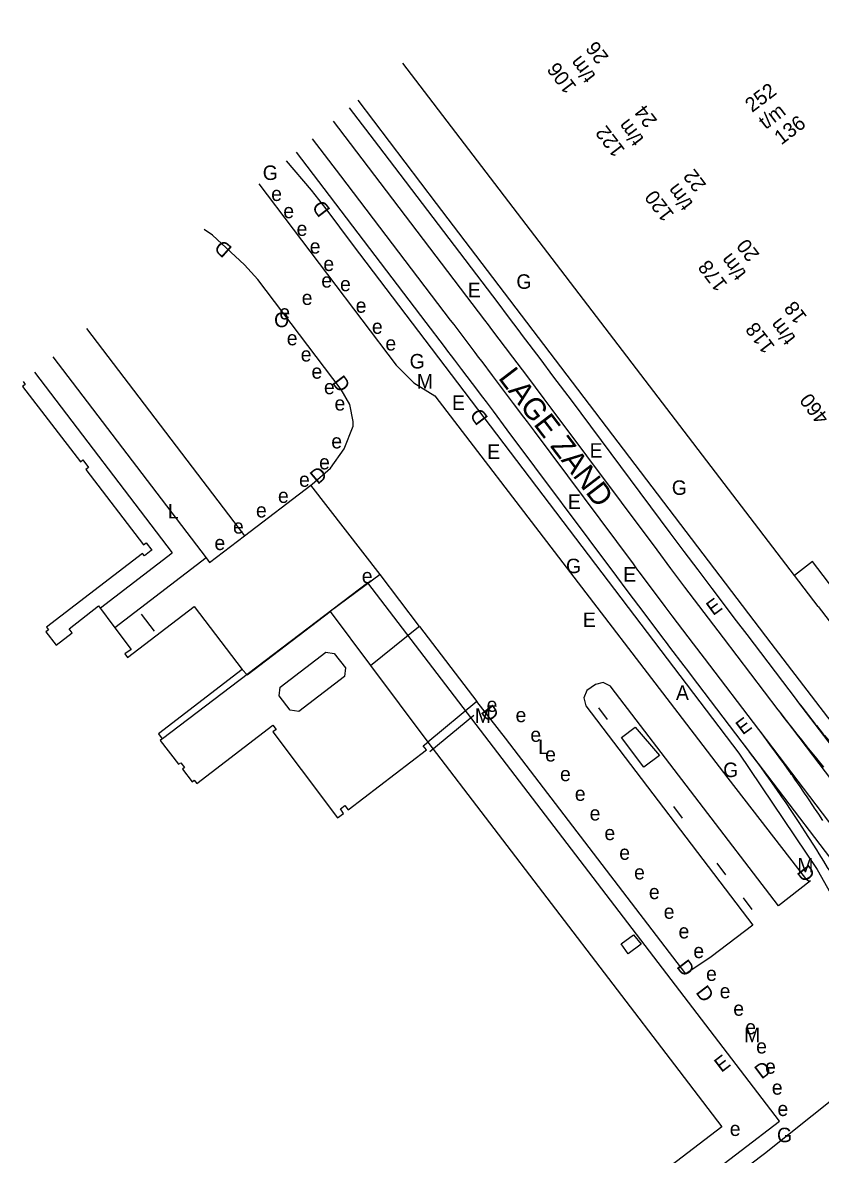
# Model space of a CAD drawing. Extents: x 81617 to 82144, y 454649 to 455150.
# Drawn here: x 81858.4 to 81913.5, y 454969.8 to 455047.9 of the extents above; entities that cross this region are included whole.
import ezdxf

# ---------------------------------------------------------------- set-up
doc = ezdxf.new("R2010")
doc.units = 0
doc.layers.add('B-WE-OG-TOPOGRAFIE-G', color=7, linetype='Continuous')
doc.layers.add('N-OI-KL-VRI_KABELGEUL-G', color=7, linetype='Continuous')

msp = doc.modelspace()

# ---------------------------------------------------------------- linework, layer by layer
at = {"layer": 'B-WE-OG-TOPOGRAFIE-G'}
for p, q in [((81859.25, 455023.752), (81868.762, 455011.286)), ((81883.09, 455009.792), (81878.314, 455015.962)), ((81863.805, 455007.498), (81868.762, 455011.286)), ((81871.094, 455010.948), (81864.804, 455006.12)), ((81913.302, 455007.597), (81911.678, 455009.728)), ((81882.244, 455009.226), (81868.095, 454998.46)), ((81910.646, 454972.096), (81882.244, 455009.226)), ((81879.643, 455007.24), (81882.426, 455003.523)), ((81913.302, 455007.597), (81914.587, 455005.899)), ((81866.613, 455007.069), (81867.506, 455005.895)), ((81885.821, 455006.216), (81889.756, 455001.04)), ((81882.426, 455003.523), (81886.379, 454998.242)), ((81911.796, 455001.166), (81911.888, 455001.045)), ((81889.552, 455000.079), (81886.526, 454997.572)), ((81898.776, 454999.804), (81898.17, 455000.599)), ((81909.301, 454998.983), (81909.216, 454999.095)), ((81903.956, 454993.001), (81903.35, 454993.797)), ((81906.937, 454989.087), (81906.331, 454989.883)), ((81912.769, 454988.673), (81910.577, 454986.955)), ((81908.76, 454986.693), (81908.155, 454987.488)), ((81908.801, 454985.616), (81905.918, 454983.423)), ((81909.611, 454969.854), (81914.596, 454973.843)), ((81859.516, 454933.039), (81910.646, 454972.096))]:
    msp.add_line(p, q, dxfattribs=at)
for points in [[(82030.925, 455069.129), (82004.844, 455049.189), (81975.375, 455026.635), (81959.027, 455014.102), (81957.75, 455015.769), (81953.575, 455012.577), (81954.853, 455010.91), (81943.651, 455002.333), (81942.096, 455004.327), (81925.488, 454991.645), (81917.988, 455001.456), (81919.227, 455002.404), (81912.922, 455010.683), (81911.678, 455009.728), (81884.652, 455045.067)], [(81923.476, 454990.108), (81923.001, 454990.412), (81922.955, 454990.446), (81919.484, 454993.597), (81916.295, 454997.032), (81913.977, 454999.947), (81910.076, 455005.067), (81886.993, 455035.377), (81881.59, 455042.498)], [(81880.962, 455041.971), (81882.978, 455039.331)], [(81879.862, 455041.048), (81881.838, 455038.461), (81890.304, 455027.336), (81890.545, 455027.017), (81890.787, 455026.699), (81892.234, 455024.786), (81893.195, 455023.509), (81894.395, 455021.91), (81894.874, 455021.27), (81902.171, 455011.492), (81903.131, 455010.211), (81904.094, 455008.931), (81905.058, 455007.653), (81906.751, 455005.42), (81910.529, 455000.461), (81910.654, 455000.296)], [(81909.216, 454999.095), (81905.456, 455004.032), (81904.718, 455005.003), (81903.247, 455006.947), (81902.757, 455007.596), (81901.048, 455009.87), (81900.805, 455010.196), (81900.561, 455010.521), (81893.733, 455019.674), (81893.253, 455020.315), (81893.014, 455020.636), (81892.294, 455021.597), (81890.85, 455023.517), (81890.127, 455024.475), (81889.885, 455024.794), (81889.644, 455025.114), (81888.676, 455026.39), (81888.192, 455027.027), (81887.949, 455027.345), (81880.386, 455037.289), (81878.432, 455039.848)], [(81882.979, 455039.331), (81891.205, 455028.522), (81891.931, 455027.566), (81892.655, 455026.608), (81892.897, 455026.289), (81894.102, 455024.691), (81895.063, 455023.411), (81896.263, 455021.808), (81903.08, 455012.672), (81904.039, 455011.392), (81904.999, 455010.114), (81905.962, 455008.837), (81907.651, 455006.607), (81908.377, 455005.653), (81911.796, 455001.166)], [(81876.627, 455038.333), (81878.333, 455036.312), (81879.342, 455035.015), (81881.246, 455032.484)], [(81890.185, 455022.014), (81889.464, 455022.972), (81888.741, 455023.929), (81888.258, 455024.566), (81888.017, 455024.885), (81887.775, 455025.203), (81887.534, 455025.522), (81886.277, 455027.173), (81879.246, 455036.419), (81877.332, 455038.925)], [(81874.722, 455036.735), (81884.198, 455024.243), (81885.411, 455023.019), (81886.866, 455022.114)], [(81873.734, 455012.464), (81878.314, 455015.962), (81878.419, 455016.032), (81879.671, 455017.119), (81880.627, 455018.473), (81881.233, 455020.017), (81881.241, 455020.358), (81881.013, 455021.529), (81880.413, 455022.56), (81874.663, 455030.13), (81873.742, 455031.16), (81871.533, 455033.195), (81870.972, 455033.588)], [(81881.246, 455032.484), (81907.838, 454997.481), (81913.228, 454989.455)], [(81862.839, 455026.764), (81873.734, 455012.464)], [(81860.519, 455024.817), (81871.094, 455010.948)], [(81858.474, 455023.101), (81858.624, 455022.905), (81858.441, 455022.765), (81862.423, 455017.562), (81862.596, 455017.699), (81862.989, 455017.185), (81862.806, 455017.045), (81866.787, 455011.83), (81866.967, 455011.973), (81867.362, 455011.472), (81867.317, 455011.454), (81866.844, 455011.079), (81866.707, 455011.251), (81860.085, 455006.162), (81860.225, 455005.98), (81860.043, 455005.84), (81860.756, 455004.912), (81861.866, 455005.765), (81861.647, 455006.05), (81863.667, 455007.641), (81864.804, 455006.12)], [(81886.866, 455022.114), (81903.93, 454999.868), (81907.067, 454995.748), (81912.431, 454988.833), (81912.632, 454988.67), (81912.769, 454988.673)], [(81908.074, 454998.226), (81904.56, 455002.84), (81904.314, 455003.164), (81904.067, 455003.487), (81903.083, 455004.784), (81902.838, 455005.109), (81902.592, 455005.433), (81901.366, 455007.058), (81900.144, 455008.684), (81899.412, 455009.662), (81891.865, 455019.776), (81890.906, 455021.056), (81890.426, 455021.695), (81890.185, 455022.014)], [(81871.094, 455010.948), (81871.324, 455010.624), (81873.734, 455012.464)], [(81882.426, 455003.523), (81885.752, 455006.175), (81885.821, 455006.216), (81883.09, 455009.792), (81879.643, 455007.24)], [(81864.804, 455006.12), (81865.917, 455004.632), (81865.493, 455004.315), (81865.679, 455004.067), (81870.272, 455007.58), (81873.593, 455003.238)], [(81873.593, 455003.238), (81873.927, 455002.884), (81879.643, 455007.24)], [(81880.629, 455002.768), (81877.479, 455000.357), (81876.89, 455000.436), (81876.124, 455001.437), (81876.203, 455002.026), (81879.348, 455004.433), (81879.937, 455004.354), (81880.708, 455003.357), (81880.629, 455002.768)], [(81873.593, 455003.238), (81867.813, 454998.8), (81868.075, 454998.459), (81867.924, 454998.343), (81869.181, 454996.708), (81869.348, 454996.801), (81869.602, 454996.489), (81869.458, 454996.375), (81870.14, 454995.505), (81870.275, 454995.608), (81870.446, 454995.383), (81875.687, 454999.4), (81875.915, 454999.096), (81875.707, 454998.94), (81877.66, 454996.346), (81880.158, 454993.022), (81880.573, 454993.318), (81880.352, 454993.627), (81880.67, 454993.854), (81880.897, 454993.566), (81886.3, 454997.696), (81886.064, 454997.981), (81886.379, 454998.242)], [(81910.577, 454986.955), (81899.031, 455002.033), (81898.974, 455002.103), (81898.484, 455002.353), (81897.95, 455002.219), (81897.36, 455001.794), (81897.137, 455001.28), (81897.292, 455000.729), (81908.801, 454985.616)], [(81905.918, 454983.423), (81904.191, 454982.247), (81891.736, 454998.517), (81889.756, 455001.04), (81886.379, 454998.242)], [(81911.888, 455001.045), (81917.627, 454993.511), (81917.781, 454993.31), (81918.165, 454992.804), (81918.241, 454992.702), (81918.395, 454992.499), (81918.624, 454992.192), (81918.928, 454991.78), (81919.229, 454991.364), (81919.453, 454991.049), (81919.526, 454990.943), (81919.6, 454990.838), (81919.673, 454990.731), (81919.738, 454990.638), (81919.746, 454990.625), (81919.891, 454990.411), (81920.035, 454990.195), (81920.177, 454989.978), (81920.386, 454989.65), (81920.524, 454989.429), (81920.559, 454989.371)], [(81911.888, 455001.045), (81912.179, 455000.666), (81912.642, 455000.07), (81913.032, 454999.576), (81913.111, 454999.478), (81913.189, 454999.379), (81913.662, 454998.791), (81913.742, 454998.694), (81913.901, 454998.498), (81914.22, 454998.11), (81914.542, 454997.722), (81914.623, 454997.626), (81914.703, 454997.529), (81915.109, 454997.048), (81915.273, 454996.857), (81915.354, 454996.761)], [(81910.654, 455000.296), (81916.486, 454992.642)], [(81910.654, 455000.296), (81910.809, 455000.093), (81911.121, 454999.688), (81911.434, 454999.285), (81911.829, 454998.784), (81912.147, 454998.384), (81912.628, 454997.788), (81912.871, 454997.491), (81913.195, 454997.097), (81913.686, 454996.509)], [(81900.695, 454999.261), (81902.353, 454997.318), (81901.282, 454996.502), (81899.751, 454998.543), (81900.695, 454999.261)], [(81914.914, 454991.614), (81909.301, 454998.983)], [(81913.621, 454992.831), (81913.342, 454993.259), (81913.132, 454993.579), (81913.061, 454993.685), (81912.991, 454993.792), (81912.636, 454994.322), (81912.493, 454994.534), (81912.421, 454994.639), (81912.278, 454994.851), (81912.061, 454995.166), (81911.989, 454995.272), (81911.698, 454995.691), (81911.551, 454995.9), (81911.478, 454996.005), (81911.404, 454996.109), (81911.331, 454996.214), (81910.961, 454996.734), (81910.886, 454996.837), (81910.737, 454997.045), (81910.437, 454997.458), (81909.983, 454998.075), (81909.754, 454998.382), (81909.301, 454998.983)], [(81886.379, 454998.242), (81903.394, 454975.978), (81906.664, 454971.698), (81883.781, 454954.209)], [(81914.558, 454988.551), (81914.46, 454988.726), (81914.21, 454989.16), (81914.057, 454989.42), (81913.954, 454989.593), (81913.694, 454990.024), (81913.376, 454990.54), (81913.215, 454990.798), (81912.96, 454991.203), (81912.417, 454992.051), (81912.004, 454992.683), (81911.586, 454993.312), (81911.446, 454993.521), (81911.092, 454994.042), (81910.808, 454994.457), (81910.449, 454994.973), (81910.013, 454995.591), (81909.721, 454996), (81909.278, 454996.612), (81909.055, 454996.916), (81908.605, 454997.523), (81908.529, 454997.623), (81908.378, 454997.825), (81908.074, 454998.226)], [(81917.098, 454986.687), (81917.089, 454986.698), (81916.999, 454986.793), (81916.933, 454986.865), (81916.844, 454986.96), (81916.669, 454987.153), (81916.496, 454987.346), (81916.325, 454987.541), (81916.092, 454987.811), (81915.864, 454988.082), (81915.699, 454988.28), (81915.455, 454988.579), (81915.134, 454988.98), (81915.055, 454989.081), (81914.975, 454989.181), (81914.818, 454989.383), (81914.739, 454989.483), (81914.427, 454989.887), (81913.81, 454990.694), (81908.074, 454998.226)], [(81913.228, 454989.455), (81914.369, 454987.462), (81914.945, 454986.304), (81915.753, 454984.345)], [(81901.092, 454984.299), (81900.195, 454983.64), (81899.728, 454984.317), (81900.578, 454984.937), (81901.092, 454984.299)], [(81860.336, 454932.309), (81879.668, 454947.077), (81902.238, 454964.298), (81909.611, 454969.854)]]:
    msp.add_lwpolyline(points, dxfattribs=at)
at = {"layer": 'N-OI-KL-VRI_KABELGEUL-G'}
msp.add_open_spline([(81966.954, 454994.044), (81954.516, 454984.42), (81942.079, 454974.796), (81941.008, 454974.125), (81939.937, 454973.455), (81933.631, 454968.575), (81927.325, 454963.696), (81926.798, 454963.288), (81926.621, 454962.646), (81926.355, 454961.682), (81926.09, 454960.718), (81925.901, 454960.035), (81925.325, 454959.623), (81922.434, 454957.557), (81919.543, 454955.49), (81917.87, 454954.23), (81916.197, 454952.97), (81913.406, 454950.849), (81910.615, 454948.728), (81908.564, 454947.145), (81906.513, 454945.562), (81905.944, 454945.123), (81905.225, 454945.147), (81904.815, 454945.16), (81904.405, 454945.174), (81903.693, 454945.197), (81903.126, 454944.765), (81893.683, 454937.565), (81884.239, 454930.365), (81883.469, 454929.731), (81882.698, 454929.096), (81879.285, 454926.178), (81875.872, 454923.259), (81872.421, 454920.321), (81868.97, 454917.382), (81867.082, 454915.724), (81865.195, 454914.067), (81863.45, 454912.271), (81861.704, 454910.475), (81860.838, 454909.482), (81859.972, 454908.49), (81859.86, 454908.361), (81859.97, 454908.23), (81860.094, 454908.077), (81860.218, 454907.925), (81863.368, 454903.762), (81866.518, 454899.599), (81866.598, 454899.497), (81866.679, 454899.395)], degree=4, dxfattribs=at)

# ---------------------------------------------------------------- texts
at = {"layer": 'B-WE-OG-TOPOGRAFIE-G'}
for s, height, rotation, p in [('26', 1, 127.35327, (81898.904, 455045.486)), ('t/m', 1, 127.35327, (81898.013, 455044.182)), ('106', 1, 127.35327, (81896.689, 455043.444)), ('252', 1, 37.35327, (81908.75, 455041.623)), ('24', 1, 127.35327, (81902.255, 455041.097)), ('t/m', 1, 37.35327, (81909.682, 455040.447)), ('136', 1, 37.35327, (81910.761, 455039.384)), ('122', 1, 127.35327, (81900.028, 455039.07)), ('t/m', 1, 127.35327, (81901.335, 455039.83)), ('22', 1, 127.35327, (81905.635, 455036.668)), ('t/m', 1, 127.35327, (81904.73, 455035.382)), ('120', 1, 127.35327, (81903.42, 455034.625)), ('D', 1, 127.45048, (81879.711, 455034.951)), ('20', 1, 127.35327, (81909.306, 455031.858)), ('D', 1, 138.1694, (81872.952, 455032.308)), ('178', 1, 127.35327, (81907.098, 455029.806)), ('t/m', 1, 127.35327, (81908.403, 455030.569)), ('18', 1, 127.35327, (81912.582, 455027.566)), ('t/m', 1, 127.35327, (81911.808, 455026.108)), ('118', 1, 127.35327, (81910.37, 455025.52)), ('D', 1, 307.22069, (81879.737, 455023.027)), ('LAGE ZAND', 1.5, 307.36906, (81891.198, 455023.345)), ('460', 1, 127.35327, (81914.112, 455020.617)), ('D', 1, 127.0874, (81890.594, 455020.598)), ('D', 1, 40.18521, (81878.79, 455015.959)), ('E', 1, 36.26689, (81906.056, 455006.919)), ('D', 1, 307.05159, (81889.992, 455000.312)), ('E', 1, 36.49585, (81908.097, 454998.691)), ('D', 1, 307.75941, (81911.786, 454989.249)), ('D', 1, 307.36653, (81903.491, 454982.742)), ('D', 1, 307.38862, (81904.819, 454980.964)), ('E', 1, 37.45178, (81906.63, 454975.417)), ('D', 1, 36.99919, (81909.401, 454974.947))]:
    msp.add_text(s, height=height, rotation=rotation, dxfattribs=at).set_placement(p)
for s, p in [('G', (81875.001, 455037.004)), ('e', (81875.584, 455035.554)), ('e', (81876.419, 455034.371)), ('e', (81877.335, 455033.147)), ('e', (81878.241, 455031.929)), ('e', (81879.183, 455030.726)), ('G', (81892.492, 455029.497)), ('e', (81879.039, 455029.582)), ('e', (81880.331, 455029.333)), ('E', (81889.142, 455028.917)), ('e', (81877.689, 455028.384)), ('e', (81876.143, 455027.389)), ('e', (81881.411, 455027.849)), ('O', (81875.786, 455026.855)), ('e', (81882.529, 455026.395)), ('e', (81876.658, 455025.6)), ('e', (81883.461, 455025.244)), ('e', (81877.62, 455024.486)), ('G', (81885.131, 455024.003)), ('e', (81878.362, 455023.299)), ('M', (81885.632, 455022.62)), ('e', (81879.223, 455022.228)), ('E', (81888.055, 455021.146)), ('e', (81879.952, 455021.102)), ('e', (81879.729, 455018.49)), ('E', (81897.546, 455017.851)), ('E', (81890.48, 455017.771)), ('e', (81878.887, 455017.044)), ('e', (81877.504, 455015.844)), ('G', (81903.213, 455015.286)), ('e', (81876.051, 455014.733)), ('E', (81896.047, 455014.323)), ('L', (81868.455, 455013.66)), ('e', (81874.534, 455013.728)), ('e', (81872.95, 455012.616)), ('e', (81871.671, 455011.48)), ('G', (81895.915, 455009.884)), ('E', (81899.863, 455009.301)), ('e', (81881.832, 455009.201)), ('E', (81897.076, 455006.173)), ('A', (81903.498, 455001.146)), ('e', (81890.441, 455000.323)), ('M', (81889.627, 454999.565)), ('e', (81892.437, 454999.61)), ('e', (81893.459, 454998.254)), ('L', (81893.994, 454997.408)), ('e', (81894.48, 454996.898)), ('e', (81895.502, 454995.543)), ('G', (81906.757, 454995.823)), ('e', (81896.524, 454994.187)), ('e', (81897.546, 454992.831)), ('e', (81898.568, 454991.476)), ('e', (81899.589, 454990.12)), ('M', (81911.865, 454989.248)), ('e', (81900.611, 454988.764)), ('e', (81901.633, 454987.408)), ('e', (81902.654, 454986.052)), ('e', (81903.676, 454984.697)), ('e', (81904.698, 454983.341)), ('e', (81905.577, 454981.768)), ('e', (81906.515, 454980.566)), ('e', (81907.452, 454979.365)), ('M', (81908.191, 454977.538)), ('e', (81908.277, 454978.083)), ('e', (81909.029, 454976.762)), ('e', (81909.645, 454975.368)), ('e', (81910.11, 454973.921)), ('e', (81910.501, 454972.448)), ('e', (81907.21, 454971.073)), ('G', (81910.466, 454970.642))]:
    msp.add_text(s, height=1, dxfattribs=at).set_placement(p)

doc.saveas('drawing.dxf')
